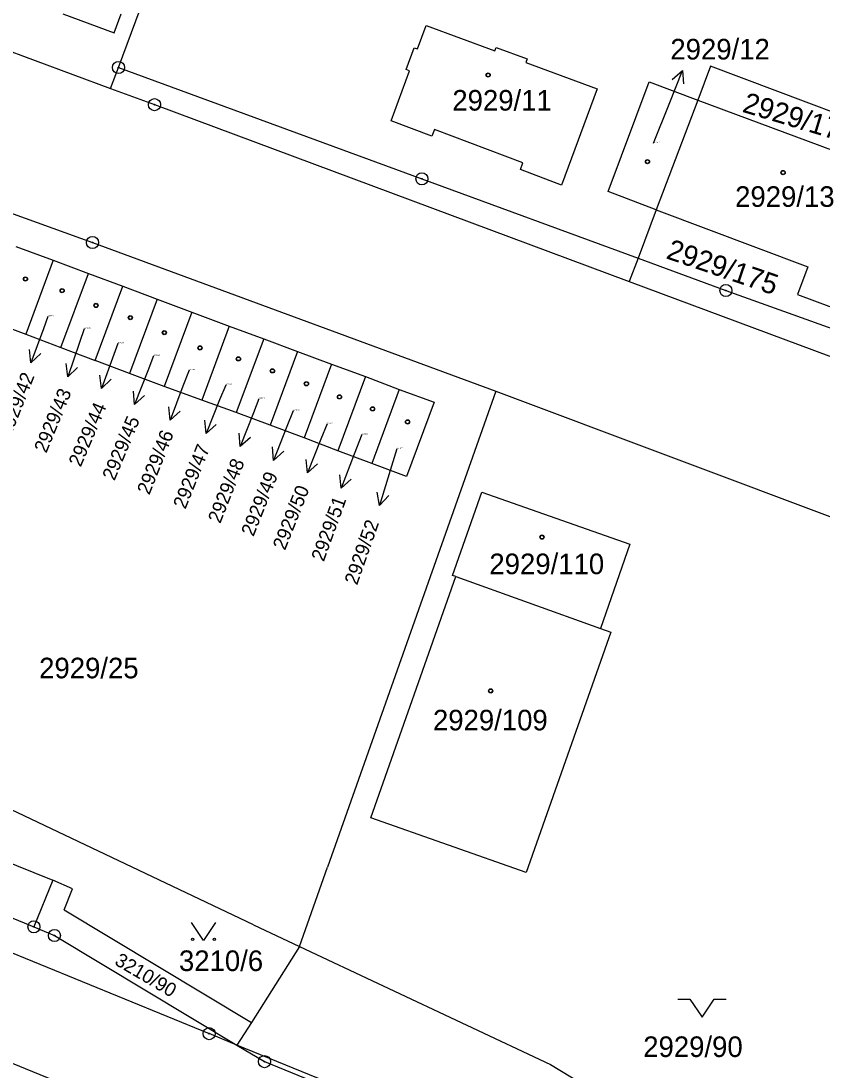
# Model space of a CAD drawing. Extents: x -593183 to -588034, y -1130415 to -1124994.
# Drawn here: x -591943.3 to -591877.1, y -1128267.2 to -1128180.5 of the extents above; entities that cross this region are included whole.
import ezdxf

# ---------------------------------------------------------------- set-up
doc = ezdxf.new("R2010")
doc.units = 0
for name, color, linetype in [('Vrstva 1', 7, 'Continuous'), ('Vrstva 16', 7, 'Continuous'), ('Vrstva 18', 7, 'Continuous'), ('Vrstva 19', 7, 'Continuous'), ('Vrstva 24', 7, 'Continuous'), ('Vrstva 25', 7, 'Continuous'), ('Vrstva 4', 7, 'Continuous')]:
    doc.layers.add(name, color=color, linetype=linetype)

msp = doc.modelspace()

# ---------------------------------------------------------------- linework, layer by layer
at = {"layer": 'Vrstva 1'}
for p, q in [((-591935.21, -1128184.3), (-591920.83, -1128145.83)), ((-591999.24, -1128162.62), (-591935.86, -1128186.03)), ((-591999.4, -1128176.48), (-591937.35, -1128198.75)), ((-591939.8, -1128179.88), (-591935.57, -1128181.43)), ((-591935.57, -1128181.43), (-591934.98, -1128179.87)), ((-591910.5, -1128182.77), (-591909.78, -1128180.84)), ((-591909.78, -1128180.84), (-591904.11, -1128182.93)), ((-591911.44, -1128184.47), (-591910.78, -1128182.67)), ((-591910.78, -1128182.67), (-591910.5, -1128182.77)), ((-591904.11, -1128182.93), (-591904.01, -1128182.65)), ((-591904.01, -1128182.65), (-591901.44, -1128183.6)), ((-591901.44, -1128183.6), (-591901.55, -1128183.88)), ((-591901.55, -1128183.88), (-591895.66, -1128186.05)), ((-591935.86, -1128186.03), (-591935.21, -1128184.3)), ((-591912.69, -1128188.71), (-591911.16, -1128184.58)), ((-591911.16, -1128184.58), (-591911.44, -1128184.47)), ((-591894.76, -1128194.54), (-591891.37, -1128185.49)), ((-591891.37, -1128185.49), (-591887.35, -1128186.99)), ((-591935.86, -1128186.03), (-591932.23, -1128187.37)), ((-591895.66, -1128186.05), (-591898.6, -1128194.01)), ((-591932.23, -1128187.37), (-591893.02, -1128201.97)), ((-591887.35, -1128186.99), (-591890.78, -1128196.05)), ((-591887.35, -1128186.99), (-591868.71, -1128193.92)), ((-591909.31, -1128189.98), (-591912.69, -1128188.71)), ((-591909.09, -1128189.42), (-591909.31, -1128189.98)), ((-591901.8, -1128192.17), (-591909.09, -1128189.42)), ((-591902.01, -1128192.73), (-591901.8, -1128192.17)), ((-591898.6, -1128194.01), (-591902.01, -1128192.73)), ((-591890.78, -1128196.05), (-591894.76, -1128194.54)), ((-591890.78, -1128196.05), (-591892.29, -1128200.05)), ((-591890.78, -1128196.05), (-591878.27, -1128200.76)), ((-591937.35, -1128198.75), (-591904.03, -1128211.02)), ((-591943.68, -1128199.08), (-591940.6, -1128200.22)), ((-591940.6, -1128200.22), (-591942.86, -1128206.31)), ((-591940.6, -1128200.22), (-591937.69, -1128201.31)), ((-591892.29, -1128200.05), (-591893.02, -1128201.97)), ((-591939.97, -1128207.42), (-591937.69, -1128201.31)), ((-591937.69, -1128201.31), (-591934.84, -1128202.37)), ((-591878.27, -1128200.76), (-591879.12, -1128203.04)), ((-591937.13, -1128208.5), (-591934.84, -1128202.37)), ((-591934.84, -1128202.37), (-591932, -1128203.44)), ((-591893.02, -1128201.97), (-591874.31, -1128208.94)), ((-591879.12, -1128203.04), (-591872.97, -1128205.33)), ((-591932, -1128203.44), (-591934.29, -1128209.58)), ((-591932, -1128203.44), (-591929.14, -1128204.5)), ((-591929.14, -1128204.5), (-591931.44, -1128210.65)), ((-591929.14, -1128204.5), (-591926.05, -1128205.65)), ((-591945.95, -1128205.17), (-591942.86, -1128206.31)), ((-591926.05, -1128205.65), (-591928.33, -1128211.78)), ((-591926.05, -1128205.65), (-591923.21, -1128206.72)), ((-591942.86, -1128206.31), (-591939.97, -1128207.42)), ((-591923.21, -1128206.72), (-591925.48, -1128212.79)), ((-591923.21, -1128206.72), (-591920.41, -1128207.76)), ((-591939.97, -1128207.42), (-591937.13, -1128208.5)), ((-591920.41, -1128207.76), (-591922.68, -1128213.83)), ((-591920.41, -1128207.76), (-591917.61, -1128208.81)), ((-591934.29, -1128209.58), (-591937.13, -1128208.5)), ((-591917.61, -1128208.81), (-591919.88, -1128214.89)), ((-591917.61, -1128208.81), (-591914.81, -1128209.83)), ((-591931.44, -1128210.65), (-591934.29, -1128209.58)), ((-591914.81, -1128209.83), (-591917.09, -1128215.95)), ((-591914.81, -1128209.83), (-591912.01, -1128210.88)), ((-591928.33, -1128211.78), (-591931.44, -1128210.65)), ((-591904.03, -1128211.02), (-591917.93, -1128250.32)), ((-591912.01, -1128210.88), (-591914.28, -1128216.99)), ((-591912.01, -1128210.88), (-591909.13, -1128211.95)), ((-591904.03, -1128211.02), (-591862.46, -1128226.63)), ((-591925.48, -1128212.79), (-591928.33, -1128211.78)), ((-591922.68, -1128213.83), (-591925.48, -1128212.79)), ((-591909.13, -1128211.95), (-591911.42, -1128218.08)), ((-591919.88, -1128214.89), (-591922.68, -1128213.83)), ((-591917.09, -1128215.95), (-591919.88, -1128214.89)), ((-591914.28, -1128216.99), (-591917.09, -1128215.95)), ((-591911.42, -1128218.08), (-591914.28, -1128216.99)), ((-591907.61, -1128226.24), (-591905.19, -1128219.36)), ((-591905.19, -1128219.36), (-591892.98, -1128223.66)), ((-591892.98, -1128223.66), (-591895.38, -1128230.63)), ((-591914.37, -1128246.25), (-591907.33, -1128226.34)), ((-591907.33, -1128226.34), (-591907.61, -1128226.24)), ((-591907.33, -1128226.34), (-591895.38, -1128230.63)), ((-591894.53, -1128230.94), (-591901.52, -1128250.78)), ((-591895.38, -1128230.63), (-591894.53, -1128230.94)), ((-591924.05, -1128255.1), (-591956.45, -1128239.73)), ((-591958.25, -1128244.24), (-591940.64, -1128251.42)), ((-591901.52, -1128250.78), (-591914.37, -1128246.25)), ((-591959.78, -1128248.09), (-591942.19, -1128255.26)), ((-591960.77, -1128250.56), (-591927.72, -1128264.08)), ((-591920.25, -1128256.88), (-591917.93, -1128250.32)), ((-591940.64, -1128251.42), (-591942.19, -1128255.26)), ((-591939, -1128252.11), (-591940.64, -1128251.42)), ((-591939.68, -1128253.85), (-591939, -1128252.11)), ((-591939.68, -1128253.85), (-591924.21, -1128263.15)), ((-591942.19, -1128255.26), (-591940.5, -1128255.97)), ((-591924.05, -1128255.1), (-591920.25, -1128256.88)), ((-591940.5, -1128255.97), (-591925.43, -1128265.02)), ((-591920.25, -1128256.88), (-591924.21, -1128263.15)), ((-591920.25, -1128256.88), (-591899.53, -1128266.62)), ((-591955.86, -1128261.68), (-591814.3, -1128319.36)), ((-591924.21, -1128263.15), (-591925.43, -1128265.02)), ((-591925.43, -1128265.02), (-591927.72, -1128264.08)), ((-591925.43, -1128265.02), (-591923.14, -1128266.39)), ((-591875.91, -1128285.24), (-591925.43, -1128265.02)), ((-591923.14, -1128266.39), (-591886.05, -1128281.47)), ((-591899.53, -1128266.62), (-591885.86, -1128274.85))]:
    msp.add_line(p, q, dxfattribs=at)
msp.add_lwpolyline([(-591867.71, -1128191.18), (-591886.3, -1128184.18), (-591887.35, -1128186.99)], dxfattribs=at)
at = {"layer": 'Vrstva 16'}
for p, q in [((-591891, -1128190.54), (-591889.73, -1128187.33)), ((-591941.04, -1128204.85), (-591941.41, -1128205.87)), ((-591938.03, -1128205.87), (-591938.42, -1128207.01)), ((-591935.27, -1128207.08), (-591935.6, -1128208)), ((-591932.3, -1128208.12), (-591932.78, -1128209.34)), ((-591929.37, -1128209.29), (-591929.88, -1128210.62)), ((-591926.35, -1128210.52), (-591926.85, -1128211.75)), ((-591923.61, -1128211.65), (-591924.06, -1128212.81)), ((-591920.77, -1128212.64), (-591921.29, -1128213.95)), ((-591917.98, -1128213.72), (-591918.49, -1128214.99)), ((-591915.1, -1128214.62), (-591915.73, -1128216.24)), ((-591912.2, -1128215.78), (-591912.76, -1128217.59))]:
    msp.add_line(p, q, dxfattribs=at)
at = {"layer": 'Vrstva 24'}
for centre, radius in [((-591935.21, -1128184.3), 0.5), ((-591935.21, -1128184.3), 0.0327), ((-591932.23, -1128187.37), 0.5), ((-591932.23, -1128187.37), 0.0327), ((-591910.14, -1128193.5), 0.5), ((-591910.14, -1128193.5), 0.0327), ((-591937.35, -1128198.75), 0.5), ((-591937.35, -1128198.75), 0.0327), ((-591885.03, -1128202.72), 0.5), ((-591885.03, -1128202.72), 0.0327), ((-591942.19, -1128255.26), 0.5), ((-591942.19, -1128255.26), 0.0327), ((-591940.5, -1128255.97), 0.5), ((-591940.5, -1128255.97), 0.0327), ((-591927.72, -1128264.08), 0.5), ((-591927.72, -1128264.08), 0.0327), ((-591923.14, -1128266.39), 0.5), ((-591923.14, -1128266.39), 0.0327)]:
    msp.add_circle(centre, radius, dxfattribs=at)
at = {"layer": 'Vrstva 25'}
for p, q in [((-591889.73, -1128187.33), (-591888.628, -1128184.54)), ((-591941.41, -1128205.87), (-591942.438, -1128208.689)), ((-591938.42, -1128207.01), (-591939.384, -1128209.851)), ((-591935.6, -1128208), (-591936.619, -1128210.822)), ((-591932.78, -1128209.34), (-591933.874, -1128212.134)), ((-591929.88, -1128210.62), (-591930.944, -1128213.425)), ((-591926.85, -1128211.75), (-591927.974, -1128214.532)), ((-591924.06, -1128212.81), (-591925.141, -1128215.608)), ((-591921.29, -1128213.95), (-591922.392, -1128216.74)), ((-591918.49, -1128214.99), (-591919.602, -1128217.776)), ((-591915.73, -1128216.24), (-591916.812, -1128219.038)), ((-591912.76, -1128217.59), (-591913.642, -1128220.457))]:
    msp.add_line(p, q, dxfattribs=at)
for points in [[(-591889.46, -1128185.286), (-591888.628, -1128184.54), (-591888.53, -1128185.654)], [(-591941.625, -1128207.92), (-591942.438, -1128208.689), (-591942.565, -1128207.578)], [(-591938.589, -1128209.065), (-591939.384, -1128209.851), (-591939.536, -1128208.743)], [(-591935.809, -1128210.051), (-591936.619, -1128210.822), (-591936.749, -1128209.711)], [(-591933.044, -1128211.385), (-591933.874, -1128212.134), (-591933.975, -1128211.02)], [(-591930.122, -1128212.667), (-591930.944, -1128213.425), (-591931.057, -1128212.313)], [(-591927.136, -1128213.792), (-591927.974, -1128214.532), (-591928.063, -1128213.417)], [(-591924.314, -1128214.856), (-591925.141, -1128215.608), (-591925.247, -1128214.495)], [(-591921.56, -1128215.994), (-591922.392, -1128216.74), (-591922.49, -1128215.626)], [(-591918.767, -1128217.033), (-591919.602, -1128217.776), (-591919.696, -1128216.662)], [(-591915.985, -1128218.286), (-591916.812, -1128219.038), (-591916.918, -1128217.925)], [(-591912.87, -1128219.649), (-591913.642, -1128220.457), (-591913.826, -1128219.355)], [(-591927.18, -1128254.9), (-591928.18, -1128256.4), (-591929.18, -1128254.9)], [(-591889, -1128261.22), (-591888, -1128261.22), (-591887, -1128262.72), (-591886, -1128261.22), (-591885, -1128261.22)]]:
    msp.add_lwpolyline(points, dxfattribs=at)
for centre, radius in [((-591904.67, -1128184.92), 0.175), ((-591904.67, -1128184.92), 0.15), ((-591891.51, -1128192.08), 0.175), ((-591891.51, -1128192.08), 0.15), ((-591880.31, -1128192.98), 0.175), ((-591880.31, -1128192.98), 0.15), ((-591942.89, -1128201.77), 0.175), ((-591942.89, -1128201.77), 0.15), ((-591939.86, -1128202.73), 0.175), ((-591939.86, -1128202.73), 0.15), ((-591937.06, -1128203.95), 0.175), ((-591937.06, -1128203.95), 0.15), ((-591934.23, -1128204.96), 0.175), ((-591934.23, -1128204.96), 0.15), ((-591931.42, -1128206.2), 0.175), ((-591931.42, -1128206.2), 0.15), ((-591928.47, -1128207.46), 0.175), ((-591928.47, -1128207.46), 0.15), ((-591925.3, -1128208.36), 0.175), ((-591925.3, -1128208.36), 0.15), ((-591922.49, -1128209.35), 0.175), ((-591922.49, -1128209.35), 0.15), ((-591919.68, -1128210.42), 0.175), ((-591919.68, -1128210.42), 0.15), ((-591916.95, -1128211.5), 0.175), ((-591916.95, -1128211.5), 0.15), ((-591914.22, -1128212.49), 0.175), ((-591914.22, -1128212.49), 0.15), ((-591911.33, -1128213.57), 0.175), ((-591911.33, -1128213.57), 0.15), ((-591900.22, -1128223.08), 0.175), ((-591900.22, -1128223.08), 0.15), ((-591904.46, -1128235.78), 0.175), ((-591904.46, -1128235.78), 0.15), ((-591929.08, -1128256.3), 0.1), ((-591927.28, -1128256.3), 0.1)]:
    msp.add_circle(centre, radius, dxfattribs=at)
at = {"layer": 'Vrstva 4'}
for p, q in [((-591935.21, -1128184.3), (-591910.14, -1128193.5)), ((-591910.14, -1128193.5), (-591892.29, -1128200.05)), ((-591892.29, -1128200.05), (-591885.03, -1128202.72)), ((-591885.03, -1128202.72), (-591873.53, -1128206.85))]:
    msp.add_line(p, q, dxfattribs=at)

# ---------------------------------------------------------------- texts
at = {"layer": 'Vrstva 16'}
msp.add_text('2929/12', height=1.7, dxfattribs=at).set_placement((-591889.62, -1128183.64))
for s, rotation, p in [('2929/42', 68.34843, (-591944.15, -1128214.89)), ('2929/43', 67.53681, (-591941.17, -1128216.2)), ('2929/44', 66.86055, (-591938.33, -1128217.35)), ('2929/45', 67.35519, (-591935.54, -1128218.48)), ('2929/46', 68.26113, (-591932.66, -1128219.65)), ('2929/47', 68.13567, (-591929.68, -1128220.83)), ('2929/48', 68.39775, (-591926.8, -1128222.01)), ('2929/49', 68.19858, (-591924.06, -1128223.09)), ('2929/50', 68.31423, (-591921.45, -1128224.22)), ('2929/51', 70.03863, (-591918.25, -1128225.16)), ('2929/52', 70.5834, (-591915.5, -1128227.1))]:
    msp.add_text(s, height=1.14, rotation=rotation, dxfattribs=at).set_placement(p)
at = {"layer": 'Vrstva 18'}
for s, height, rotation, p in [('2929/174', 1.7, 343.29141, (-591883.755, -1128187.946)), ('2929/175', 1.7, 341.09244, (-591890.05, -1128200.043)), ('3210/90', 1.14, 329.55372, (-591935.6, -1128258.33))]:
    msp.add_text(s, height=height, rotation=rotation, dxfattribs=at).set_placement(p)
for s, p in [('2929/25', (-591941.76, -1128234.74)), ('3210/6', (-591930.21, -1128258.91)), ('2929/90', (-591891.86, -1128266.01))]:
    msp.add_text(s, height=1.7, dxfattribs=at).set_placement(p)
at = {"layer": 'Vrstva 19'}
for s, height, p in [('2929/11', 1.7, (-591907.63, -1128187.86)), ('2929/12', 0.1, (-591891, -1128190.54)), ('2929/13', 1.7, (-591884.27, -1128195.81)), ('2929/42', 0.1, (-591941.04, -1128204.85)), ('2929/43', 0.1, (-591938.03, -1128205.87)), ('2929/44', 0.1, (-591935.27, -1128207.08)), ('2929/45', 0.1, (-591932.3, -1128208.12)), ('2929/46', 0.1, (-591929.37, -1128209.29)), ('2929/47', 0.1, (-591926.35, -1128210.52)), ('2929/48', 0.1, (-591923.61, -1128211.65)), ('2929/49', 0.1, (-591920.77, -1128212.64)), ('2929/50', 0.1, (-591917.98, -1128213.72)), ('2929/51', 0.1, (-591915.1, -1128214.62)), ('2929/52', 0.1, (-591912.2, -1128215.78)), ('2929/110', 1.7, (-591904.57, -1128226.14)), ('2929/109', 1.7, (-591909.23, -1128239.04))]:
    msp.add_text(s, height=height, dxfattribs=at).set_placement(p)

doc.saveas('drawing.dxf')
